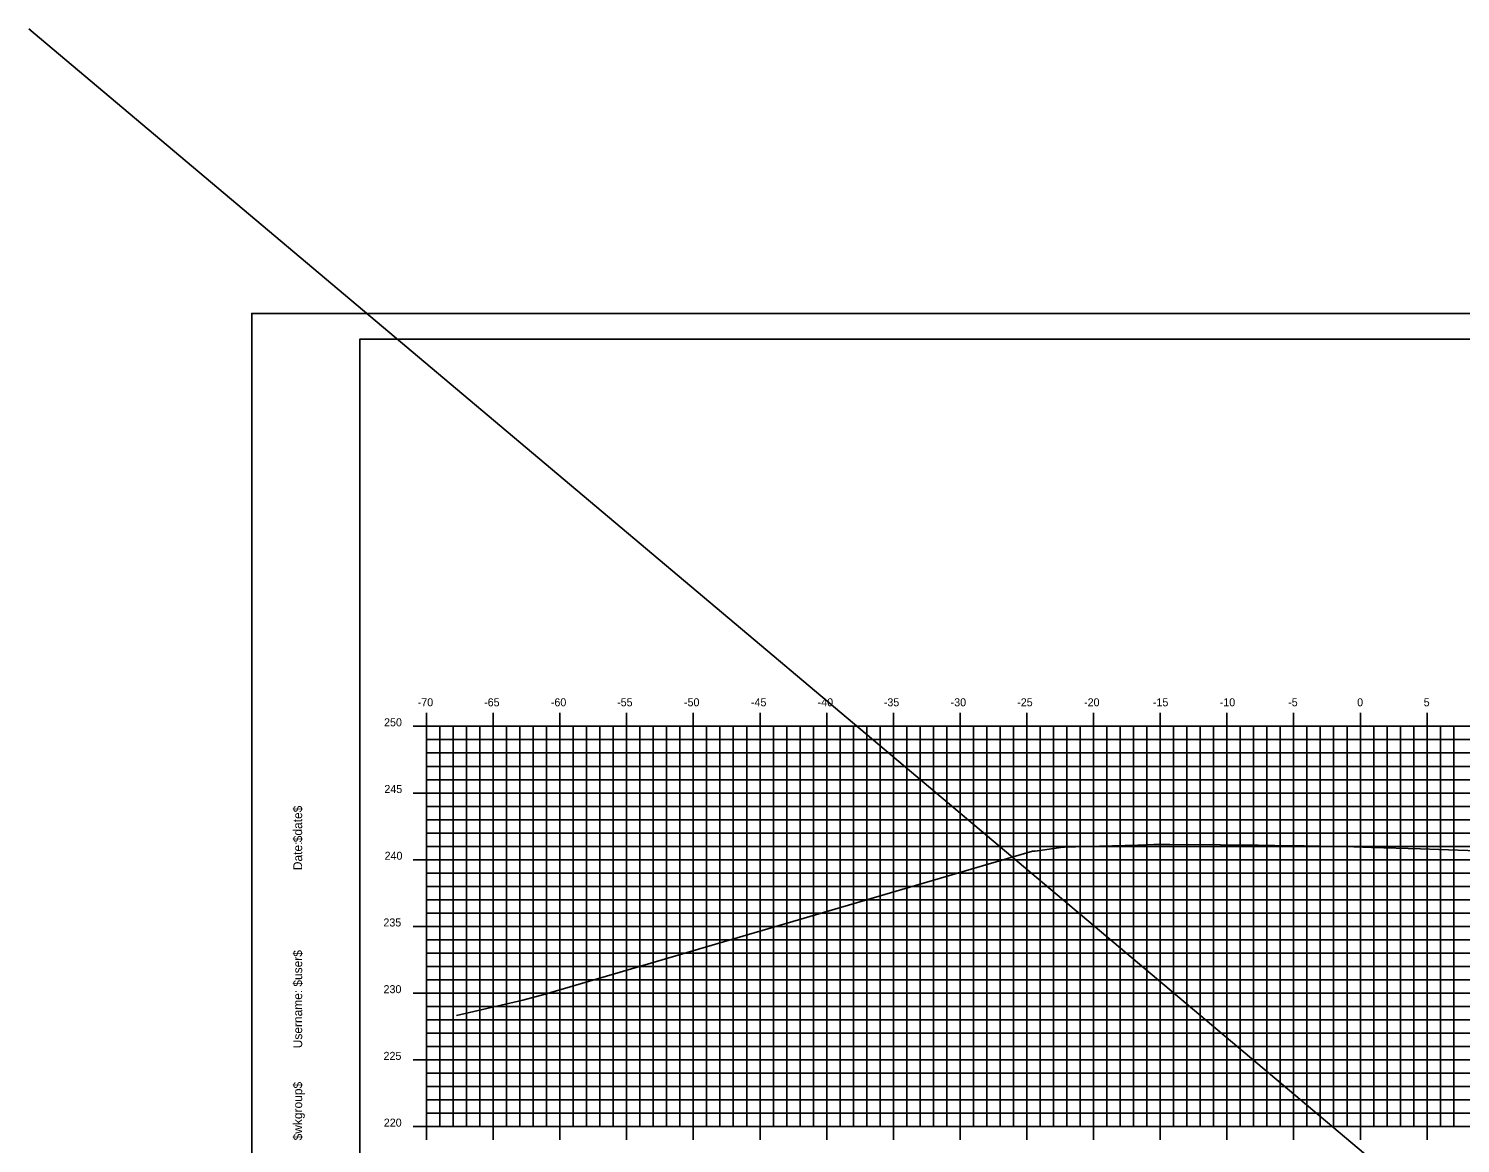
# Model space of a CAD drawing. Extents: x 1168600 to 1177589, y 610178 to 611246.
# Drawn here: x 1170748.4 to 1170855.7, y 610316.5 to 610400.1 of the extents above; entities that cross this region are included whole.
import ezdxf

# ---------------------------------------------------------------- set-up
doc = ezdxf.new("R2010")
doc.units = 0
doc.layers.add('Default', color=7, linetype='Continuous')

msp = doc.modelspace()

# ---------------------------------------------------------------- linework, layer by layer
at = {"layer": 'Default'}
for p, q in [((1170778.23, 610348.8), (1170778.23, 610347.8)), ((1170783.23, 610348.8), (1170783.23, 610347.8)), ((1170788.23, 610348.8), (1170788.23, 610347.8)), ((1170793.23, 610348.8), (1170793.23, 610347.8)), ((1170798.23, 610348.8), (1170798.23, 610347.8)), ((1170803.23, 610348.8), (1170803.23, 610347.8)), ((1170808.23, 610348.8), (1170808.23, 610347.8)), ((1170813.23, 610348.8), (1170813.23, 610347.8)), ((1170818.23, 610348.8), (1170818.23, 610347.8)), ((1170823.23, 610348.8), (1170823.23, 610347.8)), ((1170828.23, 610348.8), (1170828.23, 610347.8)), ((1170833.23, 610348.8), (1170833.23, 610347.8)), ((1170838.23, 610348.8), (1170838.23, 610347.8)), ((1170843.23, 610348.8), (1170843.23, 610347.8)), ((1170848.23, 610348.8), (1170848.23, 610347.8)), ((1170853.23, 610348.8), (1170853.23, 610347.8)), ((1170777.23, 610347.8), (1170778.23, 610347.8)), ((1170778.23, 610347.8), (1170918.23, 610347.8)), ((1170778.23, 610317.8), (1170778.23, 610347.8)), ((1170778.23, 610317.8), (1170778.23, 610347.8)), ((1170778.23, 610347.8), (1170918.23, 610347.8)), ((1170779.23, 610317.8), (1170779.23, 610347.8)), ((1170780.23, 610317.8), (1170780.23, 610347.8)), ((1170781.23, 610317.8), (1170781.23, 610347.8)), ((1170782.23, 610317.8), (1170782.23, 610347.8)), ((1170783.23, 610317.8), (1170783.23, 610347.8)), ((1170784.23, 610317.8), (1170784.23, 610347.8)), ((1170785.23, 610317.8), (1170785.23, 610347.8)), ((1170786.23, 610317.8), (1170786.23, 610347.8)), ((1170787.23, 610317.8), (1170787.23, 610347.8)), ((1170788.23, 610317.8), (1170788.23, 610347.8)), ((1170789.23, 610317.8), (1170789.23, 610347.8)), ((1170790.23, 610317.8), (1170790.23, 610347.8)), ((1170791.23, 610317.8), (1170791.23, 610347.8)), ((1170792.23, 610317.8), (1170792.23, 610347.8)), ((1170793.23, 610317.8), (1170793.23, 610347.8)), ((1170794.23, 610317.8), (1170794.23, 610347.8)), ((1170795.23, 610317.8), (1170795.23, 610347.8)), ((1170796.23, 610317.8), (1170796.23, 610347.8)), ((1170797.23, 610317.8), (1170797.23, 610347.8)), ((1170798.23, 610317.8), (1170798.23, 610347.8)), ((1170799.23, 610317.8), (1170799.23, 610347.8)), ((1170800.23, 610317.8), (1170800.23, 610347.8)), ((1170801.23, 610317.8), (1170801.23, 610347.8)), ((1170802.23, 610317.8), (1170802.23, 610347.8)), ((1170803.23, 610317.8), (1170803.23, 610347.8)), ((1170804.23, 610317.8), (1170804.23, 610347.8)), ((1170805.23, 610317.8), (1170805.23, 610347.8)), ((1170806.23, 610317.8), (1170806.23, 610347.8)), ((1170807.23, 610317.8), (1170807.23, 610347.8)), ((1170808.23, 610317.8), (1170808.23, 610347.8)), ((1170809.23, 610317.8), (1170809.23, 610347.8)), ((1170810.23, 610317.8), (1170810.23, 610347.8)), ((1170811.23, 610317.8), (1170811.23, 610347.8)), ((1170812.23, 610317.8), (1170812.23, 610347.8)), ((1170813.23, 610317.8), (1170813.23, 610347.8)), ((1170814.23, 610317.8), (1170814.23, 610347.8)), ((1170815.23, 610317.8), (1170815.23, 610347.8)), ((1170816.23, 610317.8), (1170816.23, 610347.8)), ((1170817.23, 610317.8), (1170817.23, 610347.8)), ((1170818.23, 610317.8), (1170818.23, 610347.8)), ((1170819.23, 610317.8), (1170819.23, 610347.8)), ((1170820.23, 610317.8), (1170820.23, 610347.8)), ((1170821.23, 610317.8), (1170821.23, 610347.8)), ((1170822.23, 610317.8), (1170822.23, 610347.8)), ((1170823.23, 610317.8), (1170823.23, 610347.8)), ((1170824.23, 610317.8), (1170824.23, 610347.8)), ((1170825.23, 610317.8), (1170825.23, 610347.8)), ((1170826.23, 610317.8), (1170826.23, 610347.8)), ((1170827.23, 610317.8), (1170827.23, 610347.8)), ((1170828.23, 610317.8), (1170828.23, 610347.8)), ((1170829.23, 610317.8), (1170829.23, 610347.8)), ((1170830.23, 610317.8), (1170830.23, 610347.8)), ((1170831.23, 610317.8), (1170831.23, 610347.8)), ((1170832.23, 610317.8), (1170832.23, 610347.8)), ((1170833.23, 610317.8), (1170833.23, 610347.8)), ((1170834.23, 610317.8), (1170834.23, 610347.8)), ((1170835.23, 610317.8), (1170835.23, 610347.8)), ((1170836.23, 610317.8), (1170836.23, 610347.8)), ((1170837.23, 610317.8), (1170837.23, 610347.8)), ((1170838.23, 610317.8), (1170838.23, 610347.8)), ((1170839.23, 610317.8), (1170839.23, 610347.8)), ((1170840.23, 610317.8), (1170840.23, 610347.8)), ((1170841.23, 610317.8), (1170841.23, 610347.8)), ((1170842.23, 610317.8), (1170842.23, 610347.8)), ((1170843.23, 610317.8), (1170843.23, 610347.8)), ((1170844.23, 610317.8), (1170844.23, 610347.8)), ((1170845.23, 610317.8), (1170845.23, 610347.8)), ((1170846.23, 610317.8), (1170846.23, 610347.8)), ((1170847.23, 610317.8), (1170847.23, 610347.8)), ((1170848.23, 610317.8), (1170848.23, 610347.8)), ((1170849.23, 610317.8), (1170849.23, 610347.8)), ((1170850.23, 610317.8), (1170850.23, 610347.8)), ((1170851.23, 610317.8), (1170851.23, 610347.8)), ((1170852.23, 610317.8), (1170852.23, 610347.8)), ((1170853.23, 610317.8), (1170853.23, 610347.8)), ((1170854.23, 610317.8), (1170854.23, 610347.8)), ((1170855.23, 610317.8), (1170855.23, 610347.8)), ((1170778.23, 610346.8), (1170918.23, 610346.8)), ((1170778.23, 610346.8), (1170779.23, 610346.8)), ((1170778.23, 610345.8), (1170918.23, 610345.8)), ((1170778.23, 610345.8), (1170779.23, 610345.8)), ((1170778.23, 610344.8), (1170918.23, 610344.8)), ((1170778.23, 610344.8), (1170779.23, 610344.8)), ((1170778.23, 610343.8), (1170918.23, 610343.8)), ((1170778.23, 610343.8), (1170779.23, 610343.8)), ((1170777.23, 610342.8), (1170778.23, 610342.8)), ((1170778.23, 610342.8), (1170918.23, 610342.8)), ((1170778.23, 610341.8), (1170918.23, 610341.8)), ((1170778.23, 610341.8), (1170779.23, 610341.8)), ((1170778.23, 610340.8), (1170918.23, 610340.8)), ((1170778.23, 610340.8), (1170779.23, 610340.8)), ((1170778.23, 610339.8), (1170918.23, 610339.8)), ((1170778.23, 610339.8), (1170779.23, 610339.8)), ((1170778.23, 610338.8), (1170918.23, 610338.8)), ((1170778.23, 610338.8), (1170779.23, 610338.8)), ((1170777.23, 610337.8), (1170778.23, 610337.8)), ((1170778.23, 610337.8), (1170918.23, 610337.8)), ((1170778.23, 610336.8), (1170918.23, 610336.8)), ((1170778.23, 610336.8), (1170779.23, 610336.8)), ((1170778.23, 610335.8), (1170918.23, 610335.8)), ((1170778.23, 610335.8), (1170779.23, 610335.8)), ((1170778.23, 610334.8), (1170918.23, 610334.8)), ((1170778.23, 610334.8), (1170779.23, 610334.8)), ((1170778.23, 610333.8), (1170918.23, 610333.8)), ((1170778.23, 610333.8), (1170779.23, 610333.8)), ((1170777.23, 610332.8), (1170778.23, 610332.8)), ((1170778.23, 610332.8), (1170918.23, 610332.8)), ((1170778.23, 610331.8), (1170918.23, 610331.8)), ((1170778.23, 610331.8), (1170779.23, 610331.8)), ((1170778.23, 610330.8), (1170918.23, 610330.8)), ((1170778.23, 610330.8), (1170779.23, 610330.8)), ((1170778.23, 610329.8), (1170918.23, 610329.8)), ((1170778.23, 610329.8), (1170779.23, 610329.8)), ((1170778.23, 610328.8), (1170918.23, 610328.8)), ((1170778.23, 610328.8), (1170779.23, 610328.8)), ((1170777.23, 610327.8), (1170778.23, 610327.8)), ((1170778.23, 610327.8), (1170918.23, 610327.8)), ((1170778.23, 610326.8), (1170918.23, 610326.8)), ((1170778.23, 610326.8), (1170779.23, 610326.8)), ((1170778.23, 610325.8), (1170918.23, 610325.8)), ((1170778.23, 610325.8), (1170779.23, 610325.8)), ((1170778.23, 610324.8), (1170918.23, 610324.8)), ((1170778.23, 610324.8), (1170779.23, 610324.8)), ((1170778.23, 610323.8), (1170918.23, 610323.8)), ((1170778.23, 610323.8), (1170779.23, 610323.8)), ((1170777.23, 610322.8), (1170778.23, 610322.8)), ((1170778.23, 610322.8), (1170918.23, 610322.8)), ((1170778.23, 610321.8), (1170918.23, 610321.8)), ((1170778.23, 610321.8), (1170779.23, 610321.8)), ((1170778.23, 610320.8), (1170918.23, 610320.8)), ((1170778.23, 610320.8), (1170779.23, 610320.8)), ((1170778.23, 610319.8), (1170918.23, 610319.8)), ((1170778.23, 610319.8), (1170779.23, 610319.8)), ((1170778.23, 610318.8), (1170918.23, 610318.8)), ((1170778.23, 610318.8), (1170779.23, 610318.8)), ((1170777.23, 610317.8), (1170778.23, 610317.8)), ((1170778.23, 610317.8), (1170918.23, 610317.8)), ((1170778.23, 610317.8), (1170918.23, 610317.8)), ((1170778.23, 610316.8), (1170778.23, 610317.8)), ((1170783.23, 610316.8), (1170783.23, 610317.8)), ((1170788.23, 610316.8), (1170788.23, 610317.8)), ((1170793.23, 610316.8), (1170793.23, 610317.8)), ((1170798.23, 610316.8), (1170798.23, 610317.8)), ((1170803.23, 610316.8), (1170803.23, 610317.8)), ((1170808.23, 610316.8), (1170808.23, 610317.8)), ((1170813.23, 610316.8), (1170813.23, 610317.8)), ((1170818.23, 610316.8), (1170818.23, 610317.8)), ((1170823.23, 610316.8), (1170823.23, 610317.8)), ((1170828.23, 610316.8), (1170828.23, 610317.8)), ((1170833.23, 610316.8), (1170833.23, 610317.8)), ((1170838.23, 610316.8), (1170838.23, 610317.8)), ((1170843.23, 610316.8), (1170843.23, 610317.8)), ((1170848.23, 610316.8), (1170848.23, 610317.8)), ((1170853.23, 610316.8), (1170853.23, 610317.8))]:
    msp.add_line(p, q, dxfattribs=at)
for points in [[(1170748.41, 610400.08), (1170919.37, 610256.12), (1170919.37, 610256.12)], [(1170780.48, 610326.12), (1170785.45, 610327.27), (1170787.13, 610327.72), (1170823.65, 610338.43), (1170823.77, 610338.44), (1170823.86, 610338.45), (1170825.79, 610338.71), (1170826.01, 610338.74), (1170826.05, 610338.74), (1170827.74, 610338.79), (1170831.56, 610338.9), (1170832.74, 610338.93), (1170833.95, 610338.93), (1170837.74, 610338.91), (1170840.57, 610338.88), (1170841.82, 610338.87), (1170842.74, 610338.85), (1170842.74, 610338.85), (1170844.03, 610338.83), (1170847.74, 610338.76), (1170849.07, 610338.72), (1170852.74, 610338.61), (1170854.11, 610338.56), (1170857.74, 610338.45)]]:
    msp.add_lwpolyline(points, dxfattribs=at)
for points in [[(1170765.13, 610268.74), (1170935.13, 610268.74), (1170935.13, 610378.74), (1170765.13, 610378.74)], [(1170773.23, 610271.8), (1170933.23, 610271.8), (1170933.23, 610376.8), (1170773.23, 610376.8)]]:
    msp.add_lwpolyline(points, close=True, dxfattribs=at)

# ---------------------------------------------------------------- texts
for s, p in [('-70', (1170777.57, 610349.3)), ('-65', (1170782.55, 610349.3)), ('-60', (1170787.55, 610349.3)), ('-55', (1170792.52, 610349.3)), ('-50', (1170797.53, 610349.3)), ('-45', (1170802.55, 610349.3)), ('-40', (1170807.55, 610349.3)), ('-35', (1170812.51, 610349.3)), ('-30', (1170817.52, 610349.3)), ('-25', (1170822.51, 610349.3)), ('-20', (1170827.52, 610349.3)), ('-15', (1170832.68, 610349.3)), ('-10', (1170837.69, 610349.3)), ('-5', (1170842.82, 610349.3)), ('0', (1170847.99, 610349.3)), ('5', (1170852.98, 610349.3)), ('250', (1170775.05, 610347.8)), ('245', (1170775.07, 610342.8)), ('240', (1170775.09, 610337.8)), ('235', (1170775, 610332.8)), ('230', (1170775.01, 610327.8)), ('225', (1170775.01, 610322.8)), ('220', (1170775.03, 610317.8))]:
    msp.add_text(s, height=0.6, dxfattribs=at).set_placement(p)
for s, p in [('$date$', (1170768.91, 610339.11)), ('Date:', (1170768.91, 610337.02)), ('$user$', (1170768.91, 610328.29)), ('Username:', (1170768.91, 610323.67)), ('$wkgroup$', (1170768.91, 610316.77))]:
    msp.add_text(s, height=0.67, rotation=90, dxfattribs=at).set_placement(p)

doc.saveas('drawing.dxf')
